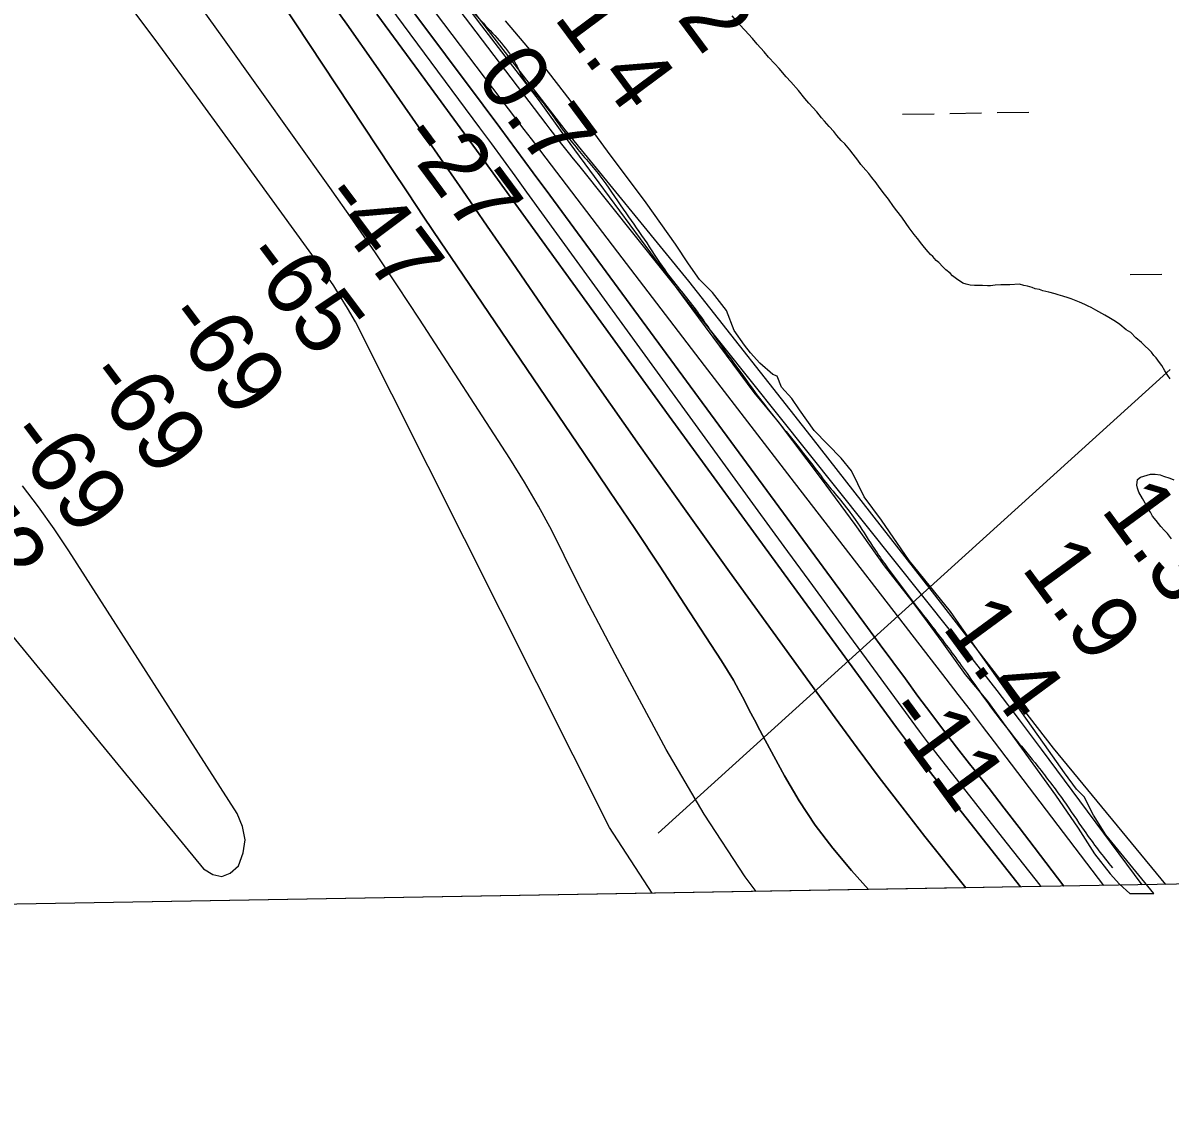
# Model space of a CAD drawing. Extents: x 3887375 to 3925618, y 296674 to 322633.
# Drawn here: x 3903993 to 3905156, y 302106 to 303211 of the extents above; entities that cross this region are included whole.
import ezdxf

# ---------------------------------------------------------------- set-up
doc = ezdxf.new("R2010")
doc.units = 0
for name, color, linetype in [('V-GRID-FRAM', 7, 'Continuous'), ('V-RIVR-EDGE', 7, 'Continuous'), ('V-RIVR-JETY', 7, 'Continuous'), ('V-RIVR-RANG', 7, 'Continuous'), ('V-RRAP-FSHR', 7, 'Continuous'), ('V-TOPO-DPTH', 7, 'Continuous'), ('V-TOPO-MAJR', 7, 'Continuous'), ('V-TOPO-MINR', 7, 'Continuous'), ('V-TOPO-WATR', 7, 'Continuous'), ('V-WETL-SWMP', 7, 'Continuous')]:
    doc.layers.add(name, color=color, linetype=linetype)

msp = doc.modelspace()

# ---------------------------------------------------------------- linework, layer by layer
at = {"layer": 'V-GRID-FRAM'}
msp.add_lwpolyline([(3891343.3, 320285.8), (3923192.8, 320832.5), (3923512.8, 302652.9), (3891647.4, 302105.9), (3891343.3, 320285.8)], dxfattribs=at)
at = {"layer": 'V-RIVR-EDGE'}
msp.add_spline([(3903770.8, 304167), (3903771.4, 304174.6), (3903768.5, 304179.6), (3903762.5, 304179.3), (3903755.1, 304174.6), (3903752.1, 304164.7), (3903751.5, 304159), (3903754.8, 304151.4), (3903758.4, 304144.7), (3903757, 304137.4), (3903757, 304131.1), (3903762.3, 304125.4), (3903773.6, 304116.4), (3903785.6, 304106.1), (3903792.2, 304094.1), (3903793.5, 304088.8), (3903799.5, 304081.8), (3903811.4, 304070.8), (3903831.3, 304054.7), (3903842.3, 304049.1), (3903853.6, 304046.7), (3903858.3, 304053), (3903863.9, 304057.3), (3903875.9, 304060.3), (3903902.2, 304051.2), (3903921.7, 304037.9), (3903928.4, 304024.6), (3903933.7, 304014.9), (3903938.6, 304011.6), (3903950.6, 304007.9), (3903951.3, 304004.6), (3903936.6, 303996.3), (3903920, 303988), (3903913.3, 303987.4), (3903903.7, 303986.1), (3903899, 303985.4), (3903896, 303988.4), (3903894.7, 303993.7), (3903890.4, 303996.4), (3903886.4, 303993.4), (3903885, 303990.4), (3903885.4, 303984.8), (3903888, 303978.4), (3903902.9, 303962.1), (3903914.5, 303946.8), (3903923.5, 303944.4), (3903940.8, 303941.1), (3903950.1, 303937.7), (3903959.7, 303925.4), (3903966.3, 303909.8), (3903971.2, 303869.5), (3903974.8, 303858.9), (3903983.5, 303847.2), (3904004, 303830.5), (3904027.9, 303812.2), (3904040.9, 303805.5), (3904046.2, 303808.1), (3904059.2, 303805.4), (3904061.5, 303801.4), (3904072.1, 303774.5), (3904080.3, 303764.5), (3904085.7, 303761.8), (3904095.6, 303758.8), (3904101.9, 303751.5), (3904110.9, 303736.5), (3904111.8, 303719.2), (3904112.8, 303710.5), (3904123.4, 303704.5), (3904134.1, 303703.5), (3904145.7, 303701.5), (3904155.7, 303704.4), (3904162.7, 303703.8), (3904166, 303699.1), (3904166, 303693.8), (3904159, 303685.1), (3904146.3, 303676.9), (3904141, 303675.5), (3904131, 303680.2), (3904126.7, 303681.2), (3904126, 303679.2), (3904131.3, 303669.6), (3904135.9, 303648), (3904141.9, 303635), (3904147.5, 303628.3), (3904153.8, 303623.3), (3904159.5, 303621.6), (3904161.8, 303617.6), (3904170, 303592), (3904172.4, 303588.3), (3904176.3, 303587.7), (3904179.3, 303587.7), (3904182.7, 303583.7), (3904192.9, 303568), (3904202.2, 303556.3), (3904216.1, 303544), (3904230.8, 303534), (3904242.4, 303528), (3904251.3, 303516.3), (3904260.3, 303502), (3904274.8, 303473.4), (3904284.1, 303457.7), (3904300.4, 303440.4), (3904316.2, 303412.7), (3904327.5, 303389.4), (3904354, 303350.8), (3904376.9, 303327.5), (3904388.1, 303308.2), (3904408.4, 303282.2), (3904417, 303276.2), (3904425.9, 303261.5), (3904434.9, 303242.2), (3904460.1, 303210.5), (3904493.5, 303168.2), (3904499.5, 303156.2), (3904515.4, 303136.2), (3904535.3, 303109.9), (3904550.9, 303088.9), (3904578.1, 303056), (3904601.9, 303022), (3904623.1, 302991.7), (3904644, 302960.4), (3904673.8, 302922.4), (3904699.4, 302886.1), (3904723.2, 302853.7), (3904742.4, 302827.4), (3904786.2, 302772.8), (3904807.1, 302745.5), (3904837.2, 302707.5), (3904854.8, 302680.5), (3904867.1, 302662.5), (3904915.8, 302598.2), (3904946.6, 302556.9), (3904978.4, 302512.3), (3905022.2, 302457.3), (3905048.4, 302422.6), (3905069.2, 302392.3), (3905083.5, 302372.7), (3905098, 302354.4)], degree=3, dxfattribs=at)
at = {"layer": 'V-RIVR-JETY'}
msp.add_lwpolyline([(3904390.1, 303298.6), (3904458.3, 303207.7), (3904516.8, 303131.7), (3904543.1, 303095), (3904577.1, 303048.6), (3904671.6, 302921), (3904734.5, 302836.2), (3904759, 302806.5), (3904802.7, 302748.8), (3904836.8, 302702.5), (3904866.5, 302660.5), (3904894.4, 302624.7), (3904910.2, 302603.7), (3904925, 302583.6), (3904948.6, 302550.4), (3904971.4, 302523.3), (3905040.4, 302428), (3905063.1, 302394.8), (3905079.8, 302368.6), (3905095.5, 302348.5), (3905105.1, 302338), (3905115.6, 302328.4), (3905140.1, 302328.4), (3905091.1, 302387.8), (3905078.9, 302407.9), (3905069.3, 302426.3), (3905061.4, 302434.2), (3905049.2, 302450.8), (3905029.1, 302479.6), (3904945.1, 302597.6), (3904933.8, 302614.2), (3904891.8, 302665.8), (3904863.9, 302706.9), (3904846.4, 302730.5), (3904833.3, 302756.7), (3904822.8, 302769.8), (3904795.7, 302797.8), (3904780.8, 302818.8), (3904772.9, 302830.1), (3904762.5, 302841.5), (3904758.1, 302852.8), (3904753.7, 302854.6), (3904740.6, 302866), (3904731, 302876.4), (3904724.9, 302884.3), (3904714.4, 302899.2), (3904706.5, 302919.3), (3904692.5, 302937.6), (3904679.4, 302950.7), (3904668.1, 302966.5), (3904654.9, 302986.6), (3904625.2, 303028.5), (3904585.9, 303081), (3904548.3, 303132.6), (3904520.3, 303168.4), (3904482.7, 303213)], dxfattribs=at)
at = {"layer": 'V-RIVR-RANG'}
msp.add_line((3905156.4, 302859.5), (3904637.5, 302389.6), dxfattribs=at)
at = {"layer": 'V-RRAP-FSHR'}
msp.add_lwpolyline([(3903843.6, 304195.5), (3903802.2, 304154.3), (3903801.2, 304143.7), (3903845.4, 304089.4), (3903969.1, 303928.8), (3904084.5, 303767), (3904195.4, 303595), (3904241.1, 303521.1), (3904304, 303427.8), (3904364.7, 303340.8), (3904419.5, 303262.5), (3904542.9, 303102.6), (3904668, 302949.1), (3904792.2, 302791.8), (3904915.3, 302634.1), (3905037.8, 302475.9), (3905151.7, 302337.7)], dxfattribs=at)
at = {"layer": 'V-TOPO-DPTH'}
for p, q in [((3905004.9, 302335.2), (3904949.2, 302334.2)), ((3904850.7, 302332.6), (3902078.4, 302285)), ((3904949.2, 302334.2), (3904850.7, 302332.6))]:
    msp.add_line(p, q, dxfattribs=at)
for points in [[(3904850.7, 302332.6), (3904833.3, 302351.7), (3904814.3, 302374.3), (3904796.5, 302397.6), (3904780.4, 302422.3), (3904765.4, 302447.7), (3904745.8, 302484), (3904740.4, 302494.1), (3904735.1, 302504.3), (3904729.8, 302514.4), (3904724.6, 302524.6), (3904719.2, 302534.7), (3904713.6, 302544.7), (3904707.8, 302554.5), (3904701.7, 302564.2), (3904664.1, 302621.8), (3904638.9, 302660.1), (3904613.6, 302698.3), (3904588.1, 302736.4), (3904562.4, 302774.4), (3904433.2, 302964.5), (3904416.5, 302989.1), (3904399.9, 303013.8), (3904383.4, 303038.5), (3904367, 303063.3), (3904004.8, 303611.4)], [(3904004.8, 303611.4), (3904367, 303063.3), (3904383.4, 303038.5), (3904399.9, 303013.8), (3904416.5, 302989.1), (3904433.2, 302964.5), (3904562.4, 302774.4), (3904588.1, 302736.4), (3904613.6, 302698.3), (3904638.9, 302660.1), (3904664.1, 302621.8), (3904701.7, 302564.2), (3904707.8, 302554.5), (3904713.6, 302544.7), (3904719.2, 302534.7), (3904724.6, 302524.6), (3904729.8, 302514.4), (3904735.1, 302504.3), (3904740.4, 302494.1), (3904745.8, 302484), (3904765.4, 302447.7), (3904780.4, 302422.3), (3904796.5, 302397.6), (3904814.3, 302374.3), (3904833.3, 302351.7), (3904850.7, 302332.6)], [(3905048.8, 302336), (3905018.7, 302375.5), (3905003.5, 302395.3), (3904988.2, 302415.1), (3904972.9, 302434.9), (3904957.5, 302454.6), (3904953.2, 302459.9), (3904939.9, 302476.9), (3904926.8, 302494), (3904913.7, 302511.2), (3904900.8, 302528.5), (3904888, 302545.9), (3904875.2, 302563.2), (3904862.4, 302580.6), (3904849.6, 302598), (3904527.5, 303036.1), (3904510.7, 303059), (3904493.8, 303081.9), (3904476.8, 303104.7), (3904459.8, 303127.5), (3904230.9, 303434)], [(3904230.9, 303434), (3904459.8, 303127.5), (3904476.8, 303104.7), (3904493.8, 303081.9), (3904510.7, 303059), (3904527.5, 303036.1), (3904849.6, 302598), (3904862.4, 302580.6), (3904875.2, 302563.2), (3904888, 302545.9), (3904900.8, 302528.5), (3904913.7, 302511.2), (3904926.8, 302494), (3904939.9, 302476.9), (3904953.2, 302459.9), (3904957.5, 302454.6), (3904972.9, 302434.9), (3904988.2, 302415.1), (3905003.5, 302395.3), (3905018.7, 302375.5), (3905048.8, 302336)], [(3905128.2, 302337.3), (3905026.2, 302474.7), (3905003.7, 302504.5), (3904981.1, 302534.2), (3904958.2, 302563.6), (3904935.1, 302592.9), (3904556.8, 303066.6), (3904551.6, 303073.1), (3904546.4, 303079.6), (3904541.2, 303086.2), (3904536.1, 303092.7), (3904527.8, 303103.2), (3904525.8, 303105.8), (3904523.8, 303108.4), (3904447.5, 303208.8), (3904408.5, 303260.4)], [(3904949.2, 302334.2), (3904907.8, 302386.3), (3904884.6, 302416), (3904861.6, 302445.9), (3904839.1, 302476.1), (3904816.8, 302506.5), (3904709.8, 302654.5), (3904663.9, 302718.4), (3904618.3, 302782.6), (3904573.1, 302847), (3904528.3, 302911.7), (3904489.3, 302968.4), (3904464.1, 303004.9), (3904438.9, 303041.3), (3904413.7, 303077.8), (3904388.4, 303114.2), (3904380.5, 303125.5), (3904351.2, 303167.5), (3904321.7, 303209.4), (3904292, 303251.2)], [(3904292, 303251.2), (3904321.7, 303209.4), (3904351.2, 303167.5), (3904380.5, 303125.5), (3904388.4, 303114.2), (3904413.7, 303077.8), (3904438.9, 303041.3), (3904464.1, 303004.9), (3904489.3, 302968.4), (3904528.3, 302911.7), (3904573.1, 302847), (3904618.3, 302782.6), (3904663.9, 302718.4), (3904709.8, 302654.5), (3904816.8, 302506.5), (3904839.1, 302476.1), (3904861.6, 302445.9), (3904884.6, 302416), (3904907.8, 302386.3), (3904949.2, 302334.2)], [(3904352, 303219.7), (3904390.5, 303167.2), (3904453.3, 303081.8), (3904460.4, 303072), (3904467.5, 303062.3), (3904474.6, 303052.6), (3904481.7, 303042.8), (3904558, 302937.2), (3904603.3, 302874.7), (3904648.6, 302812.3), (3904694, 302749.9), (3904739.5, 302687.5), (3904878.9, 302496.7), (3904888, 302484.4), (3904897.2, 302472.2), (3904906.5, 302460.1), (3904915.9, 302448), (3905004.9, 302335.2)], [(3904352, 303219.7), (3904390.5, 303167.2), (3904453.3, 303081.8), (3904460.4, 303072), (3904467.5, 303062.3), (3904474.6, 303052.6), (3904481.7, 303042.8), (3904558, 302937.2), (3904603.3, 302874.7), (3904648.6, 302812.3), (3904694, 302749.9), (3904739.5, 302687.5), (3904878.9, 302496.7), (3904888, 302484.4), (3904897.2, 302472.2), (3904906.5, 302460.1), (3904915.9, 302448), (3905004.9, 302335.2)]]:
    msp.add_lwpolyline(points, dxfattribs=at)
at = {"layer": 'V-TOPO-MAJR'}
msp.add_lwpolyline([(3904736.9, 302330.6), (3904725.7, 302345.2), (3904684.1, 302408.8), (3904645.5, 302474.5), (3904593.7, 302570.7), (3904580.5, 302595.6), (3904567.4, 302620.6), (3904554.7, 302645.8), (3904542.2, 302671.1), (3904529.4, 302696.3), (3904516, 302721.1), (3904501.7, 302745.3), (3904486.8, 302769.3), (3904395.4, 302910.5), (3904373.2, 302944.3), (3904350.7, 302977.8), (3904327.7, 303011), (3904304.5, 303044), (3904195.9, 303196.1), (3904142.3, 303270.9)], dxfattribs=at)
at = {"layer": 'V-TOPO-MINR'}
for points in [[(3904850.7, 302332.6), (3904833.3, 302351.7), (3904814.3, 302374.3), (3904796.5, 302397.6), (3904780.4, 302422.3), (3904765.4, 302447.7), (3904745.8, 302484), (3904740.4, 302494.1), (3904735.1, 302504.3), (3904729.8, 302514.4), (3904724.6, 302524.6), (3904719.2, 302534.7), (3904713.6, 302544.7), (3904707.8, 302554.5), (3904701.7, 302564.2), (3904664.1, 302621.8), (3904638.9, 302660.1), (3904613.6, 302698.3), (3904588.1, 302736.4), (3904562.4, 302774.4), (3904433.2, 302964.5), (3904416.5, 302989.1), (3904399.9, 303013.8), (3904383.4, 303038.5), (3904367, 303063.3), (3904004.8, 303611.4)], [(3905089.4, 302336.7), (3904978.5, 302482.1), (3904966.3, 302498.1), (3904954, 302514.2), (3904941.7, 302530.2), (3904929.4, 302546.1), (3904772.3, 302749.3), (3904728.2, 302806.4), (3904684.2, 302863.6), (3904640.3, 302921), (3904596.4, 302978.3), (3904523.7, 303073.9), (3904516.3, 303083.5), (3904508.9, 303093.2), (3904501.6, 303102.9), (3904494.2, 303112.6), (3904117.7, 303609.6)], [(3905048.8, 302336), (3905018.7, 302375.5), (3905003.5, 302395.3), (3904988.2, 302415.1), (3904972.9, 302434.9), (3904957.5, 302454.6), (3904953.2, 302459.9), (3904939.9, 302476.9), (3904926.8, 302494), (3904913.7, 302511.2), (3904900.8, 302528.5), (3904888, 302545.9), (3904875.2, 302563.2), (3904862.4, 302580.6), (3904849.6, 302598), (3904527.5, 303036.1), (3904510.7, 303059), (3904493.8, 303081.9), (3904476.8, 303104.7), (3904459.8, 303127.5), (3904230.9, 303434)], [(3904631.4, 302328.8), (3904587.9, 302395.3), (3904330.4, 302907.8), (3904322.3, 302921.8), (3904315.4, 302933.2), (3904308.4, 302944.4), (3904300.9, 302955.4), (3904293.3, 302966.3), (3904218.4, 303069.7), (3904172.9, 303132), (3904127.3, 303194.1), (3904081.2, 303256)], [(3904949.2, 302334.2), (3904907.8, 302386.3), (3904884.6, 302416), (3904861.6, 302445.9), (3904839.1, 302476.1), (3904816.8, 302506.5), (3904709.8, 302654.5), (3904663.9, 302718.4), (3904618.3, 302782.6), (3904573.1, 302847), (3904528.3, 302911.7), (3904489.3, 302968.4), (3904464.1, 303004.9), (3904438.9, 303041.3), (3904413.7, 303077.8), (3904388.4, 303114.2), (3904380.5, 303125.5), (3904351.2, 303167.5), (3904321.7, 303209.4), (3904292, 303251.2)], [(3905025.5, 302335.6), (3905024.6, 302336.8), (3904986.6, 302385.2), (3904919, 302471.2), (3904914.8, 302476.6), (3904910.6, 302482.1), (3904906.4, 302487.6), (3904902.3, 302493.1), (3904852.3, 302561.3), (3904823.2, 302600.9), (3904794.1, 302640.6), (3904765.2, 302680.3), (3904736.2, 302720.1), (3904504.3, 303039.4), (3904492.4, 303055.7), (3904480.5, 303072), (3904468.6, 303088.3), (3904456.6, 303104.5), (3904351, 303247.1)], [(3905004.9, 302335.2), (3904915.9, 302448), (3904906.5, 302460.1), (3904897.2, 302472.2), (3904888, 302484.4), (3904878.9, 302496.7), (3904739.5, 302687.5), (3904694, 302749.9), (3904648.6, 302812.3), (3904603.3, 302874.7), (3904558, 302937.2), (3904481.7, 303042.8), (3904474.6, 303052.6), (3904467.5, 303062.3), (3904460.4, 303072), (3904453.3, 303081.8), (3904390.5, 303167.2), (3904352, 303219.7)], [(3904009.2, 302720.2), (3903992.7, 302741.5)], [(3903958.9, 302617.8), (3904176.5, 302353.4), (3904185.9, 302347.7), (3904194.9, 302345.7), (3904203.4, 302349.2), (3904211.7, 302356.4), (3904216.6, 302369.7), (3904218.5, 302383), (3904215.9, 302396.2), (3904210.4, 302409.4), (3904039.8, 302675.9), (3904024.8, 302698.2), (3904009.2, 302720.2)]]:
    msp.add_lwpolyline(points, dxfattribs=at)
at = {"layer": 'V-TOPO-WATR'}
msp.add_lwpolyline([(3905128.2, 302337.3), (3905026.2, 302474.7), (3905003.7, 302504.5), (3904981.1, 302534.2), (3904958.2, 302563.6), (3904935.1, 302592.9), (3904556.8, 303066.6), (3904551.6, 303073.1), (3904546.4, 303079.6), (3904541.2, 303086.2), (3904536.1, 303092.7), (3904527.8, 303103.2), (3904525.8, 303105.8), (3904523.8, 303108.4), (3904447.5, 303208.8), (3904408.5, 303260.4)], dxfattribs=at)
at = {"layer": 'V-WETL-SWMP'}
for p, q in [((3904720, 303209.2), (3904712.5, 303217.9)), ((3904725.4, 303203.6), (3904720, 303209.2)), ((3904732.9, 303194.9), (3904725.4, 303203.6)), ((3904737.8, 303189.3), (3904732.9, 303194.9)), ((3904744.9, 303181.4), (3904737.8, 303189.3)), ((3904749.3, 303176.2), (3904744.9, 303181.4)), ((3904755.5, 303169.3), (3904749.3, 303176.2)), ((3904760, 303164.5), (3904755.5, 303169.3)), ((3904767.1, 303156.3), (3904760, 303164.5)), ((3904771.9, 303151.1), (3904767.1, 303156.3)), ((3904779.5, 303142.4), (3904771.9, 303151.1)), ((3904786.1, 303134.2), (3904779.5, 303142.4)), ((3904790.1, 303129.4), (3904786.1, 303134.2)), ((3904794.1, 303125), (3904790.1, 303129.4)), ((3904798.1, 303120.7), (3904794.1, 303125)), ((3904803, 303114.6), (3904798.1, 303120.7)), ((3904806.1, 303111.2), (3904803, 303114.6)), ((3904885.1, 303118.2), (3904917.1, 303118.8)), ((3904933.1, 303119.1), (3904965.1, 303119.6)), ((3904981.1, 303119.9), (3905013.1, 303120.4)), ((3904810.6, 303106), (3904806.1, 303111.2)), ((3904815.4, 303100.8), (3904810.6, 303106)), ((3904818.5, 303096.8), (3904815.4, 303100.8)), ((3904823, 303091.6), (3904818.5, 303096.8)), ((3904826.5, 303088.2), (3904823, 303091.6)), ((3904831.8, 303082.1), (3904826.5, 303088.2)), ((3904835, 303077.8), (3904831.8, 303082.1)), ((3904839.8, 303071.7), (3904835, 303077.8)), ((3904843, 303067.3), (3904839.8, 303071.7)), ((3904847.8, 303061.7), (3904843, 303067.3)), ((3904850.9, 303058.2), (3904847.8, 303061.7)), ((3904854.1, 303054.3), (3904850.9, 303058.2)), ((3904858.5, 303048.7), (3904854.1, 303054.3)), ((3904861.6, 303044.3), (3904858.5, 303048.7)), ((3904867, 303037.4), (3904861.6, 303044.3)), ((3904871, 303032.2), (3904867, 303037.4)), ((3904875.9, 303024.8), (3904871, 303032.2)), ((3904879.4, 303020.4), (3904875.9, 303024.8)), ((3904884.3, 303013.9), (3904879.4, 303020.4)), ((3904888.7, 303007.4), (3904884.3, 303013.9)), ((3904891.9, 303003), (3904888.7, 303007.4)), ((3904896.8, 302996.5), (3904891.9, 303003)), ((3904900.3, 302992.2), (3904896.8, 302996.5)), ((3904904.8, 302986.5), (3904900.3, 302992.2)), ((3904907.4, 302983.1), (3904904.8, 302986.5)), ((3904911, 302978.7), (3904907.4, 302983.1)), ((3904913.6, 302976.1), (3904911, 302978.7)), ((3904915.8, 302974), (3904913.6, 302976.1)), ((3904919.4, 302970.1), (3904915.8, 302974)), ((3904922, 302967.9), (3904919.4, 302970.1)), ((3904926, 302963.6), (3904922, 302967.9)), ((3904929.1, 302960.5), (3904926, 302963.6)), ((3904933.6, 302957.1), (3904929.1, 302960.5)), ((3904935.8, 302954.5), (3904933.6, 302957.1)), ((3904939.8, 302951.4), (3904935.8, 302954.5)), ((3904946.4, 302947.1), (3904939.8, 302951.4)), ((3905115.9, 302955.7), (3905147.9, 302956.2)), ((3904949.5, 302945.9), (3904946.4, 302947.1)), ((3904953.8, 302945), (3904949.5, 302945.9)), ((3904958.2, 302944.6), (3904953.8, 302945)), ((3904961.3, 302944.7), (3904958.2, 302944.6)), ((3904966.1, 302944.7), (3904961.3, 302944.7)), ((3904971.4, 302944.3), (3904966.1, 302944.7)), ((3904974.4, 302944.4), (3904971.4, 302944.3)), ((3904979.2, 302944.9), (3904974.4, 302944.4)), ((3904984.9, 302945.4), (3904979.2, 302944.9)), ((3904990.6, 302945.4), (3904984.9, 302945.4)), ((3904994.1, 302945.5), (3904990.6, 302945.4)), ((3905003.8, 302946), (3904994.1, 302945.5)), ((3905008.2, 302944.8), (3905003.8, 302946)), ((3905011.7, 302943.9), (3905008.2, 302944.8)), ((3905016.5, 302942.7), (3905011.7, 302943.9)), ((3905019.6, 302941.4), (3905016.5, 302942.7)), ((3905024, 302940.6), (3905019.6, 302941.4)), ((3905027.5, 302939.3), (3905024, 302940.6)), ((3905033.6, 302938), (3905027.5, 302939.3)), ((3905039.8, 302936.3), (3905033.6, 302938)), ((3905042.9, 302935.1), (3905039.8, 302936.3)), ((3905047.7, 302933.8), (3905042.9, 302935.1)), ((3905053, 302932.1), (3905047.7, 302933.8)), ((3905056.1, 302931.3), (3905053, 302932.1)), ((3905061.3, 302929.1), (3905056.1, 302931.3)), ((3905064.4, 302927.9), (3905061.3, 302929.1)), ((3905070.1, 302925.3), (3905064.4, 302927.9)), ((3905073.2, 302923.6), (3905070.1, 302925.3)), ((3905076.3, 302922.3), (3905073.2, 302923.6)), ((3905081.2, 302919.7), (3905076.3, 302922.3)), ((3905084.2, 302918), (3905081.2, 302919.7)), ((3905090.4, 302914.6), (3905084.2, 302918)), ((3905094.4, 302912.4), (3905090.4, 302914.6)), ((3905101, 302908.1), (3905094.4, 302912.4)), ((3905105.4, 302905.1), (3905101, 302908.1)), ((3905112, 302899.9), (3905105.4, 302905.1)), ((3905116.5, 302896.9), (3905112, 302899.9)), ((3905121.8, 302891.7), (3905116.5, 302896.9)), ((3905127.5, 302886.9), (3905121.8, 302891.7)), ((3905130.6, 302883.9), (3905127.5, 302886.9)), ((3905135.1, 302879.6), (3905130.6, 302883.9)), ((3905137.7, 302877), (3905135.1, 302879.6)), ((3905139.9, 302873.9), (3905137.7, 302877)), ((3905142.2, 302871.3), (3905139.9, 302873.9)), ((3905145.7, 302866.6), (3905142.2, 302871.3)), ((3905147.9, 302863.5), (3905145.7, 302866.6)), ((3905151.1, 302858.3), (3905147.9, 302863.5)), ((3905154.2, 302853.5), (3905151.1, 302858.3)), ((3905156.4, 302850), (3905154.2, 302853.5)), ((3905129.9, 302751.6), (3905136.5, 302753.4)), ((3905136.5, 302753.4), (3905141.3, 302753.5)), ((3905141.3, 302753.5), (3905146.5, 302752.7)), ((3905122.6, 302742.3), (3905123.4, 302748)), ((3905123.5, 302739.3), (3905122.6, 302742.3)), ((3905123.4, 302748), (3905126.4, 302750.3)), ((3905126.4, 302750.3), (3905129.9, 302751.6)), ((3905146.5, 302752.7), (3905149.6, 302751.4)), ((3905149.6, 302751.4), (3905156.2, 302749.3)), ((3905156.2, 302749.3), (3905160.2, 302747.6)), ((3905124.8, 302735.3), (3905123.5, 302739.3)), ((3905128.4, 302728.8), (3905124.8, 302735.3)), ((3905131.1, 302724), (3905128.4, 302728.8)), ((3905134.2, 302717.9), (3905131.1, 302724)), ((3905136.5, 302714.9), (3905134.2, 302717.9)), ((3905138.7, 302711), (3905136.5, 302714.9)), ((3905142.2, 302706.6), (3905138.7, 302711)), ((3905147.1, 302700.5), (3905142.2, 302706.6)), ((3905150.7, 302696.2), (3905147.1, 302700.5)), ((3905153.8, 302693.2), (3905150.7, 302696.2)), ((3905157.8, 302688), (3905153.8, 302693.2))]:
    msp.add_line(p, q, dxfattribs=at)

# ---------------------------------------------------------------- texts
at = {"layer": 'V-RIVR-RANG'}
for s, rotation, p in [('1.2', 306.5983, (3904610.8, 303276.1)), ('1.4', 306.5983, (3904530.7, 303216.2)), ('0.7', 306.5983, (3904450.6, 303156.4)), ('-27', 306.5983, (3904372.8, 303093.4)), ('-47', 306.8836, (3904292.8, 303032.8)), ('-65', 306.8836, (3904213.3, 302972.1)), ('-69', 306.8836, (3904134.2, 302910.8)), ('-69', 306.8836, (3904054.1, 302851)), ('-69', 306.8836, (3903974, 302791.2)), ('-72', 306.8836, (3903891.8, 302734.1)), ('1.3', 306.3183, (3905085.3, 302717.5)), ('1.9', 306.3183, (3905004.7, 302658.3)), ('1.4', 306.3183, (3904924.4, 302598.7)), ('-11', 306.3183, (3904864.6, 302511.2))]:
    msp.add_text(s, height=67, rotation=rotation, dxfattribs=at).set_placement(p)

doc.saveas('drawing.dxf')
